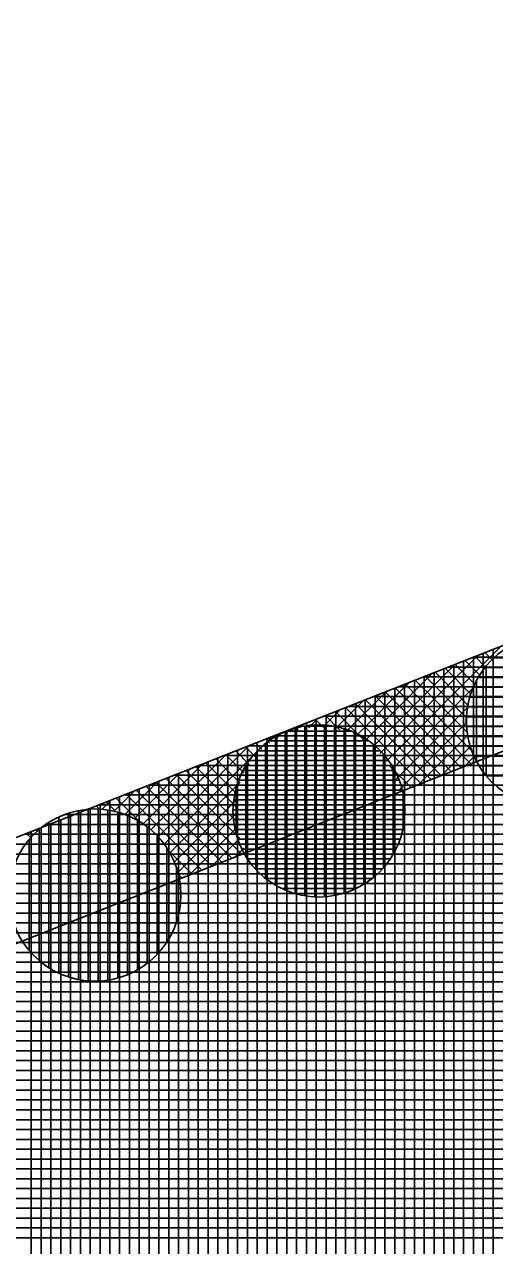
# Model space of a CAD drawing. Extents: x -565346 to -564154, y -1097386 to -1095620.
# Drawn here: x -564626.41 to -564616.84, y -1095737.54 to -1095712.72 of the extents above; entities that cross this region are included whole.
import ezdxf

# ---------------------------------------------------------------- set-up
doc = ezdxf.new("R2010")
doc.units = 0
for name, color, linetype in [('Vrstva 13', 7, 'Continuous'), ('Vrstva 41', 7, 'Continuous'), ('Vrstva 42', 7, 'Continuous'), ('Vrstva 43', 7, 'Continuous'), ('Vrstva 44', 7, 'Continuous')]:
    doc.layers.add(name, color=color, linetype=linetype)

msp = doc.modelspace()

# ---------------------------------------------------------------- linework, layer by layer
at = {"layer": 'Vrstva 13'}
msp.add_line((-564631.48, -1095731.18), (-564590.74, -1095715.12), dxfattribs=at)
at = {"layer": 'Vrstva 41'}
for p, q in [((-564619.042, -1095727.691), (-564616.707, -1095725.356)), ((-564616.888, -1095725.631), (-564617.034, -1095725.485)), ((-564619.316, -1095727.4), (-564617.641, -1095725.724)), ((-564619.171, -1095727.537), (-564617.174, -1095725.54)), ((-564617.242, -1095726.127), (-564617.643, -1095725.725)), ((-564617.141, -1095725.945), (-564617.44, -1095725.645)), ((-564617.023, -1095725.78), (-564617.237, -1095725.565)), ((-564619.479, -1095727.28), (-564618.108, -1095725.909)), ((-564617.408, -1095726.809), (-564618.252, -1095725.965)), ((-564617.38, -1095726.554), (-564618.049, -1095725.885)), ((-564617.324, -1095726.328), (-564617.846, -1095725.805)), ((-564619.658, -1095727.176), (-564618.575, -1095726.093)), ((-564618.93, -1095727.862), (-564617.278, -1095726.211)), ((-564617.319, -1095727.746), (-564618.86, -1095726.205)), ((-564617.299, -1095727.484), (-564618.657, -1095726.125)), ((-564617.394, -1095727.106), (-564618.455, -1095726.045)), ((-564620.079, -1095727.032), (-564619.508, -1095726.461)), ((-564619.857, -1095727.092), (-564619.041, -1095726.277)), ((-564617.928, -1095727.986), (-564619.469, -1095726.445)), ((-564617.725, -1095727.906), (-564619.266, -1095726.365)), ((-564617.522, -1095727.826), (-564619.063, -1095726.285)), ((-564620.333, -1095727.002), (-564619.975, -1095726.645)), ((-564619.491, -1095727.272), (-564620.078, -1095726.685)), ((-564618.334, -1095728.146), (-564619.875, -1095726.605)), ((-564618.131, -1095728.066), (-564619.672, -1095726.525)), ((-564618.838, -1095728.053), (-564617.388, -1095726.603)), ((-564620.602, -1095727.009), (-564620.686, -1095726.925)), ((-564620.626, -1095727.012), (-564620.442, -1095726.829)), ((-564620.326, -1095727.002), (-564620.483, -1095726.845)), ((-564619.993, -1095727.053), (-564620.28, -1095726.765)), ((-564618.767, -1095728.265), (-564617.409, -1095726.907)), ((-564623.554, -1095729.375), (-564621.376, -1095727.197)), ((-564621.245, -1095727.215), (-564621.295, -1095727.165)), ((-564621.053, -1095727.124), (-564621.092, -1095727.085)), ((-564621, -1095727.103), (-564620.909, -1095727.013)), ((-564620.84, -1095727.054), (-564620.889, -1095727.005)), ((-564618.386, -1095728.167), (-564617.385, -1095727.165)), ((-564623.682, -1095729.221), (-564621.843, -1095727.381)), ((-564621.832, -1095727.759), (-564622.106, -1095727.485)), ((-564621.711, -1095727.598), (-564621.903, -1095727.405)), ((-564621.573, -1095727.453), (-564621.701, -1095727.325)), ((-564621.418, -1095727.325), (-564621.498, -1095727.245)), ((-564617.919, -1095727.983), (-564617.331, -1095727.395)), ((-564623.827, -1095729.082), (-564622.31, -1095727.565)), ((-564622.084, -1095728.356), (-564622.715, -1095727.725)), ((-564622.021, -1095728.136), (-564622.512, -1095727.645)), ((-564621.936, -1095727.938), (-564622.309, -1095727.565)), ((-564617.452, -1095727.799), (-564617.253, -1095727.599)), ((-564624.164, -1095728.854), (-564623.244, -1095727.933)), ((-564623.987, -1095728.959), (-564622.777, -1095727.749)), ((-564622.025, -1095729.264), (-564623.323, -1095727.965)), ((-564622.109, -1095728.897), (-564623.121, -1095727.885)), ((-564622.115, -1095728.607), (-564622.918, -1095727.805)), ((-564618.536, -1095728.226), (-564618.982, -1095727.781)), ((-564624.36, -1095728.767), (-564623.71, -1095728.117)), ((-564622.391, -1095729.746), (-564623.932, -1095728.205)), ((-564622.188, -1095729.666), (-564623.729, -1095728.125)), ((-564621.985, -1095729.586), (-564623.526, -1095728.045)), ((-564623.443, -1095729.547), (-564622.015, -1095728.118)), ((-564624.577, -1095728.701), (-564624.177, -1095728.301)), ((-564624.096, -1095728.889), (-564624.541, -1095728.444)), ((-564622.797, -1095729.905), (-564624.338, -1095728.364)), ((-564622.594, -1095729.825), (-564624.135, -1095728.285)), ((-564618.739, -1095728.306), (-564618.763, -1095728.283)), ((-564624.892, -1095728.658), (-564624.946, -1095728.604)), ((-564624.821, -1095728.662), (-564624.644, -1095728.485)), ((-564624.563, -1095728.705), (-564624.744, -1095728.524)), ((-564623.351, -1095729.738), (-564622.106, -1095728.492)), ((-564623.279, -1095729.949), (-564622.116, -1095728.785)), ((-564626.287, -1095729.243), (-564626.367, -1095729.164)), ((-564626.146, -1095729.102), (-564626.164, -1095729.084)), ((-564623.055, -1095730.007), (-564622.086, -1095729.039)), ((-564622.588, -1095729.823), (-564622.026, -1095729.261)), ((-564622.121, -1095729.639), (-564621.942, -1095729.46)), ((-564623, -1095729.985), (-564623.449, -1095729.536)), ((-564623.203, -1095730.065), (-564623.265, -1095730.003))]:
    msp.add_line(p, q, dxfattribs=at)
at = {"layer": 'Vrstva 42'}
msp.add_lwpolyline([(-564707.989, -1095755.399), (-564707.577, -1095757.356), (-564692.663, -1095754.203), (-564630.833, -1095733.073), (-564590.007, -1095716.981), (-564573.006, -1095706.742), (-564516.181, -1095692.846), (-564453.911, -1095679.516), (-564393.952, -1095664.868), (-564326.83, -1095645.13), (-564326.21, -1095642.73), (-564394.52, -1095662.95), (-564454.33, -1095677.56), (-564516.6, -1095690.89), (-564574.04, -1095705.03), (-564590.74, -1095715.12), (-564631.48, -1095731.18), (-564693.31, -1095752.31)], close=True, dxfattribs=at)
at = {"layer": 'Vrstva 43'}
for p, q in [((-564617.07, -1095725.499), (-564617.07, -1095743.426)), ((-564616.87, -1095725.421), (-564616.87, -1095743.363)), ((-564617.67, -1095725.736), (-564617.67, -1095743.616)), ((-564617.47, -1095725.657), (-564617.47, -1095743.552)), ((-564563.483, -1095725.58), (-564617.274, -1095725.58)), ((-564617.27, -1095725.578), (-564617.27, -1095743.489)), ((-564565.013, -1095725.98), (-564618.289, -1095725.98)), ((-564618.27, -1095725.973), (-564618.27, -1095743.805)), ((-564618.07, -1095725.894), (-564618.07, -1095743.742)), ((-564617.87, -1095725.815), (-564617.87, -1095743.679)), ((-564564.248, -1095725.78), (-564617.782, -1095725.78)), ((-564618.87, -1095726.209), (-564618.87, -1095743.995)), ((-564565.777, -1095726.18), (-564618.796, -1095726.18)), ((-564618.67, -1095726.13), (-564618.67, -1095743.932)), ((-564618.47, -1095726.051), (-564618.47, -1095743.868)), ((-564619.47, -1095726.446), (-564619.47, -1095744.185)), ((-564566.542, -1095726.38), (-564619.304, -1095726.38)), ((-564619.27, -1095726.367), (-564619.27, -1095744.121)), ((-564619.07, -1095726.288), (-564619.07, -1095744.058)), ((-564620.07, -1095726.682), (-564620.07, -1095744.374)), ((-564619.87, -1095726.603), (-564619.87, -1095744.311)), ((-564567.307, -1095726.58), (-564619.811, -1095726.58)), ((-564619.67, -1095726.524), (-564619.67, -1095744.248)), ((-564568.836, -1095726.98), (-564620.826, -1095726.98)), ((-564620.67, -1095726.919), (-564620.67, -1095744.564)), ((-564620.47, -1095726.84), (-564620.47, -1095744.501)), ((-564568.072, -1095726.78), (-564620.318, -1095726.78)), ((-564620.27, -1095726.761), (-564620.27, -1095744.438)), ((-564621.47, -1095727.234), (-564621.47, -1095744.817)), ((-564569.601, -1095727.18), (-564621.333, -1095727.18)), ((-564621.27, -1095727.155), (-564621.27, -1095744.754)), ((-564621.07, -1095727.076), (-564621.07, -1095744.691)), ((-564620.87, -1095726.997), (-564620.87, -1095744.627)), ((-564622.07, -1095727.471), (-564622.07, -1095745.007)), ((-564621.87, -1095727.392), (-564621.87, -1095744.943)), ((-564570.366, -1095727.38), (-564621.84, -1095727.38)), ((-564621.67, -1095727.313), (-564621.67, -1095744.88)), ((-564622.67, -1095727.707), (-564622.67, -1095745.196)), ((-564622.47, -1095727.628), (-564622.47, -1095745.133)), ((-564571.131, -1095727.58), (-564622.348, -1095727.58)), ((-564622.27, -1095727.549), (-564622.27, -1095745.07)), ((-564572.66, -1095727.98), (-564623.362, -1095727.98)), ((-564623.27, -1095727.944), (-564623.27, -1095745.386)), ((-564623.07, -1095727.865), (-564623.07, -1095745.323)), ((-564622.87, -1095727.786), (-564622.87, -1095745.26)), ((-564571.895, -1095727.78), (-564622.855, -1095727.78)), ((-564573.425, -1095728.18), (-564623.87, -1095728.18)), ((-564623.87, -1095728.18), (-564623.87, -1095745.576)), ((-564623.67, -1095728.101), (-564623.67, -1095745.513)), ((-564623.47, -1095728.022), (-564623.47, -1095745.449)), ((-564624.47, -1095728.417), (-564624.47, -1095745.766)), ((-564574.19, -1095728.38), (-564624.377, -1095728.38)), ((-564624.27, -1095728.338), (-564624.27, -1095745.702)), ((-564624.07, -1095728.259), (-564624.07, -1095745.639)), ((-564625.07, -1095728.653), (-564625.07, -1095745.955)), ((-564574.955, -1095728.58), (-564624.884, -1095728.58)), ((-564624.87, -1095728.574), (-564624.87, -1095745.892)), ((-564624.67, -1095728.495), (-564624.67, -1095745.829)), ((-564625.87, -1095728.968), (-564625.87, -1095746.208)), ((-564625.67, -1095728.89), (-564625.67, -1095746.145)), ((-564625.47, -1095728.811), (-564625.47, -1095746.082)), ((-564575.719, -1095728.78), (-564625.392, -1095728.78)), ((-564625.27, -1095728.732), (-564625.27, -1095746.019)), ((-564577.249, -1095729.18), (-564626.407, -1095729.18)), ((-564626.27, -1095729.126), (-564626.27, -1095746.335)), ((-564626.07, -1095729.047), (-564626.07, -1095746.271)), ((-564576.484, -1095728.98), (-564625.899, -1095728.98)), ((-564578.014, -1095729.38), (-564626.914, -1095729.38)), ((-564578.778, -1095729.58), (-564627.421, -1095729.58)), ((-564579.543, -1095729.78), (-564627.929, -1095729.78)), ((-564581.073, -1095730.18), (-564628.943, -1095730.18)), ((-564580.308, -1095729.98), (-564628.436, -1095729.98)), ((-564581.837, -1095730.38), (-564629.451, -1095730.38)), ((-564582.602, -1095730.58), (-564629.958, -1095730.58)), ((-564583.367, -1095730.78), (-564630.465, -1095730.78)), ((-564584.739, -1095731.18), (-564631.48, -1095731.18)), ((-564584.132, -1095730.98), (-564630.973, -1095730.98)), ((-564585.338, -1095731.38), (-564632.065, -1095731.38)), ((-564585.937, -1095731.58), (-564632.65, -1095731.58)), ((-564586.536, -1095731.78), (-564633.236, -1095731.78)), ((-564587.733, -1095732.18), (-564634.406, -1095732.18)), ((-564587.134, -1095731.98), (-564633.821, -1095731.98)), ((-564588.332, -1095732.38), (-564634.991, -1095732.38)), ((-564588.931, -1095732.58), (-564635.577, -1095732.58)), ((-564589.53, -1095732.78), (-564636.162, -1095732.78)), ((-564590.728, -1095733.18), (-564637.332, -1095733.18)), ((-564590.129, -1095732.98), (-564636.747, -1095732.98)), ((-564591.326, -1095733.38), (-564637.918, -1095733.38)), ((-564591.925, -1095733.58), (-564638.503, -1095733.58)), ((-564592.524, -1095733.78), (-564639.088, -1095733.78)), ((-564593.722, -1095734.18), (-564640.259, -1095734.18)), ((-564593.123, -1095733.98), (-564639.673, -1095733.98)), ((-564594.321, -1095734.38), (-564640.844, -1095734.38)), ((-564594.855, -1095734.58), (-564641.429, -1095734.58)), ((-564595.24, -1095734.78), (-564642.014, -1095734.78)), ((-564595.625, -1095734.98), (-564642.599, -1095734.98)), ((-564596.394, -1095735.38), (-564643.77, -1095735.38)), ((-564596.01, -1095735.18), (-564643.185, -1095735.18)), ((-564596.779, -1095735.58), (-564644.355, -1095735.58)), ((-564597.164, -1095735.78), (-564644.94, -1095735.78)), ((-564597.548, -1095735.98), (-564645.526, -1095735.98)), ((-564598.318, -1095736.38), (-564646.696, -1095736.38)), ((-564597.933, -1095736.18), (-564646.111, -1095736.18)), ((-564598.703, -1095736.58), (-564647.281, -1095736.58)), ((-564599.087, -1095736.78), (-564647.867, -1095736.78)), ((-564599.472, -1095736.98), (-564648.452, -1095736.98)), ((-564600.241, -1095737.38), (-564649.622, -1095737.38)), ((-564599.857, -1095737.18), (-564649.037, -1095737.18))]:
    msp.add_line(p, q, dxfattribs=at)
msp.add_lwpolyline([(-564584.17, -1095730.99), (-564361.01, -1095672.63), (-564329.81, -1095662.26), (-564326.21, -1095642.73), (-564394.52, -1095662.95), (-564454.33, -1095677.56), (-564516.6, -1095690.89), (-564574.04, -1095705.03), (-564590.74, -1095715.12), (-564631.48, -1095731.18), (-564693.31, -1095752.31), (-564772.2, -1095768.91), (-564879.81, -1095788.15), (-565039.47, -1095811.86), (-565040.85, -1095849.94), (-565025.81, -1095848.33), (-565025.24, -1095824.91), (-564877.52, -1095802.97), (-564694, -1095767.75), (-564603.8, -1095739.23), (-564594.74, -1095734.52)], close=True, dxfattribs=at)
at = {"layer": 'Vrstva 44'}
for p, q in [((-564614.478, -1095725.59), (-564616.853, -1095725.59)), ((-564614.156, -1095725.99), (-564617.174, -1095725.99)), ((-564614.292, -1095725.79), (-564617.036, -1095725.79)), ((-564617.01, -1095725.758), (-564617.01, -1095727.991)), ((-564614.054, -1095726.19), (-564617.273, -1095726.19)), ((-564617.21, -1095726.058), (-564617.21, -1095727.69)), ((-564613.984, -1095726.39), (-564617.344, -1095726.39)), ((-564613.939, -1095726.59), (-564617.39, -1095726.59)), ((-564620.7, -1095726.978), (-564620.7, -1095730.429)), ((-564620.5, -1095726.958), (-564620.5, -1095730.451)), ((-564620.3, -1095726.96), (-564620.3, -1095730.45)), ((-564620.1, -1095726.984), (-564620.1, -1095730.424)), ((-564613.918, -1095726.79), (-564617.412, -1095726.79)), ((-564617.41, -1095726.763), (-564617.41, -1095726.976)), ((-564621.3, -1095727.197), (-564621.3, -1095730.211)), ((-564621.1, -1095727.096), (-564621.1, -1095730.313)), ((-564619.765, -1095727.08), (-564621.064, -1095727.08)), ((-564620.9, -1095727.023), (-564620.9, -1095730.385)), ((-564619.9, -1095727.031), (-564619.9, -1095730.375)), ((-564619.7, -1095727.108), (-564619.7, -1095730.3)), ((-564619.5, -1095727.214), (-564619.5, -1095730.196)), ((-564613.918, -1095726.99), (-564617.409, -1095726.99)), ((-564613.944, -1095727.19), (-564617.383, -1095727.19)), ((-564619.165, -1095727.48), (-564621.662, -1095727.48)), ((-564621.5, -1095727.333), (-564621.5, -1095730.076)), ((-564619.4, -1095727.28), (-564621.428, -1095727.28)), ((-564619.3, -1095727.355), (-564619.3, -1095730.051)), ((-564613.994, -1095727.39), (-564617.335, -1095727.39)), ((-564618.997, -1095727.68), (-564621.833, -1095727.68)), ((-564621.7, -1095727.519), (-564621.7, -1095729.888)), ((-564619.1, -1095727.551), (-564619.1, -1095729.858)), ((-564614.069, -1095727.59), (-564617.261, -1095727.59)), ((-564618.871, -1095727.88), (-564621.956, -1095727.88)), ((-564621.9, -1095727.782), (-564621.9, -1095729.625)), ((-564618.9, -1095727.829), (-564618.9, -1095729.578)), ((-564614.173, -1095727.79), (-564617.153, -1095727.79)), ((-564618.781, -1095728.08), (-564622.048, -1095728.08)), ((-564614.319, -1095727.99), (-564617.011, -1095727.99)), ((-564618.718, -1095728.28), (-564622.112, -1095728.28)), ((-564622.1, -1095728.24), (-564622.1, -1095729.167)), ((-564618.7, -1095728.358), (-564618.7, -1095729.047)), ((-564625.31, -1095728.698), (-564625.31, -1095732.13)), ((-564625.11, -1095728.67), (-564625.11, -1095732.157)), ((-564624.91, -1095728.667), (-564624.91, -1095732.161)), ((-564624.71, -1095728.686), (-564624.71, -1095732.143)), ((-564618.665, -1095728.68), (-564622.162, -1095728.68)), ((-564618.679, -1095728.48), (-564622.148, -1095728.48)), ((-564625.91, -1095728.936), (-564625.91, -1095731.892)), ((-564625.71, -1095728.828), (-564625.71, -1095732)), ((-564624.353, -1095728.78), (-564625.6, -1095728.78)), ((-564625.51, -1095728.75), (-564625.51, -1095732.078)), ((-564624.51, -1095728.729), (-564624.51, -1095732.101)), ((-564624.31, -1095728.796), (-564624.31, -1095732.031)), ((-564624.11, -1095728.894), (-564624.11, -1095731.934)), ((-564618.675, -1095728.88), (-564622.153, -1095728.88)), ((-564623.734, -1095729.18), (-564626.212, -1095729.18)), ((-564626.11, -1095729.085), (-564626.11, -1095731.743)), ((-564623.974, -1095728.98), (-564625.974, -1095728.98)), ((-564623.91, -1095729.027), (-564623.91, -1095731.802)), ((-564623.71, -1095729.206), (-564623.71, -1095731.622)), ((-564618.707, -1095729.08), (-564622.122, -1095729.08)), ((-564623.565, -1095729.38), (-564626.386, -1095729.38)), ((-564626.31, -1095729.286), (-564626.31, -1095731.544)), ((-564623.51, -1095729.458), (-564623.51, -1095731.369)), ((-564618.763, -1095729.28), (-564622.066, -1095729.28)), ((-564623.436, -1095729.58), (-564626.511, -1095729.58)), ((-564618.846, -1095729.48), (-564621.981, -1095729.48)), ((-564618.964, -1095729.68), (-564621.865, -1095729.68)), ((-564623.345, -1095729.78), (-564626.603, -1095729.78)), ((-564623.31, -1095729.873), (-564623.31, -1095730.949)), ((-564619.118, -1095729.88), (-564621.708, -1095729.88)), ((-564623.241, -1095730.18), (-564626.707, -1095730.18)), ((-564623.281, -1095729.98), (-564626.669, -1095729.98)), ((-564619.335, -1095730.08), (-564621.495, -1095730.08)), ((-564623.225, -1095730.38), (-564626.722, -1095730.38)), ((-564619.653, -1095730.28), (-564621.171, -1095730.28)), ((-564623.234, -1095730.58), (-564626.714, -1095730.58)), ((-564623.265, -1095730.78), (-564626.684, -1095730.78)), ((-564623.32, -1095730.98), (-564626.63, -1095730.98)), ((-564623.401, -1095731.18), (-564626.546, -1095731.18)), ((-564623.517, -1095731.38), (-564626.431, -1095731.38)), ((-564623.67, -1095731.58), (-564626.277, -1095731.58)), ((-564623.883, -1095731.78), (-564626.067, -1095731.78)), ((-564624.195, -1095731.98), (-564625.753, -1095731.98))]:
    msp.add_line(p, q, dxfattribs=at)
for centre in [(-564615.664, -1095726.874), (-564620.414, -1095728.704), (-564624.974, -1095730.414)]:
    msp.add_circle(centre, 1.75, dxfattribs=at)

doc.saveas('drawing.dxf')
